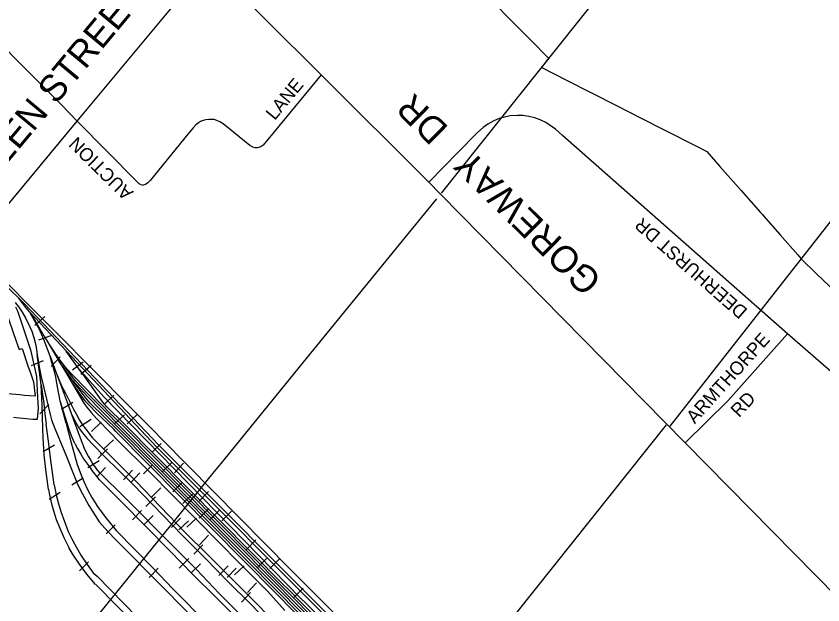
# Model space of a CAD drawing. Extents: x 586326 to 623965, y 4819854 to 4857850.
# Drawn here: x 605546 to 607063, y 4844088 to 4845195 of the extents above; entities that cross this region are included whole.
import ezdxf

# ---------------------------------------------------------------- set-up
doc = ezdxf.new("R2010")
doc.units = 0
for name, color, linetype in [('Lots_Concessions', 7, 'Continuous'), ('Major Rds and Hwys', 7, 'Continuous'), ('Major Rds Lbls', 7, 'Continuous'), ('Minor Rd Lbls', 7, 'Continuous'), ('Minor Rds', 7, 'Continuous'), ('Park Outlines', 7, 'Continuous'), ('Private Rd Lbls', 7, 'Continuous'), ('Proposed Secondary Rds', 7, 'Continuous'), ('Railways_lbls', 7, 'Continuous'), ('Secondary Rds Lbls', 7, 'Continuous')]:
    doc.layers.add(name, color=color, linetype=linetype)

msp = doc.modelspace()

# ---------------------------------------------------------------- linework, layer by layer
at = {"layer": 'Lots_Concessions'}
for p, q in [((606684.4, 4845288.2), (606344.9, 4844861.8)), ((606335.9, 4844851.1), (606279.8, 4844782.1)), ((607094.1, 4844830.7), (606774.6, 4844423.8)), ((606279.8, 4844782.1), (606090.8, 4844550.9)), ((606090.8, 4844550.9), (605930.3, 4844353.8)), ((606485.5, 4844071.2), (606768.6, 4844426.4)), ((605930.3, 4844353.8), (605915.1, 4844335)), ((605915.1, 4844335), (605744.8, 4844125.1)), ((605915.1, 4844335), (605744.8, 4844125.1)), ((605744.8, 4844125.1), (605678.1, 4844042.8))]:
    msp.add_line(p, q, dxfattribs=at)
at = {"layer": 'Major Rds and Hwys'}
for points in [[(605660.3, 4844997.4), (605907.7, 4845294.7)], [(606119, 4845084.3), (605907.7, 4845294.7)], [(606321.4, 4844882.6), (606119, 4845084.3)], [(605469, 4844767.4), (605660.3, 4844997.4)], [(606803.8, 4844392.7), (606343.1, 4844860.5), (606321.4, 4844882.6)], [(607393.5, 4843793.7), (607130.6, 4844060.3), (606803.8, 4844392.7)]]:
    msp.add_lwpolyline(points, dxfattribs=at)
at = {"layer": 'Minor Rds'}
for points in [[(606119, 4845084.3), (606010.1, 4844951.8), (606004.8, 4844948.3), (605999.2, 4844947), (605995, 4844947), (605990.4, 4844948.1), (605984.8, 4844951.5), (605935, 4844992.1), (605928.8, 4844996.1), (605923.1, 4844998.6), (605917.7, 4845000.1), (605913.3, 4845000.5), (605908.1, 4845000.5), (605902.6, 4844999.7), (605897.3, 4844998.4), (605892.4, 4844996.4), (605888.6, 4844993.9), (605883.6, 4844990.1), (605878.5, 4844984.6), (605868.6, 4844972.7), (605797.4, 4844885.6), (605793.2, 4844881.4), (605789, 4844878.2), (605784.5, 4844877.1)], [(605660.3, 4844997.4), (605773.1, 4844883.1), (605776.5, 4844880.2), (605780.2, 4844878.3), (605784.5, 4844877.1)], [(606995.9, 4844597.6), (606899.5, 4844488.9), (606884.5, 4844472), (606803.8, 4844392.7)]]:
    msp.add_lwpolyline(points, dxfattribs=at)
at = {"layer": 'Park Outlines'}
for points in [[(606442.7, 4845220.6), (606477.9, 4845185), (606513.2, 4845149.4), (606546.8, 4845115.4), (606533.3, 4845098.4), (606534.3, 4845097.9), (606580.4, 4845074.4), (606627.4, 4845050.5), (606673.4, 4845027.1), (606719.4, 4845003.7), (606765.4, 4844980.2), (606826.1, 4844949.3), (606844.4, 4844940), (606868.9, 4844912.2), (606908.8, 4844866.9), (606945.4, 4844825.3), (606947.1, 4844823.4), (606948.8, 4844821.5), (606950.4, 4844819.6), (606982.1, 4844783.7), (607015.4, 4844745.8), (607021.8, 4844738.6), (607050.8, 4844710.5), (607086.8, 4844675.7)], [(605540.9, 4844440.8), (605545.9, 4844440.4), (605577.2, 4844436.9), (605586, 4844436.8), (605587.9, 4844457.7), (605586.2, 4844477.3), (605584.5, 4844517.5), (605573.9, 4844564.8), (605550.9, 4844634.6), (605548.1, 4844641.3), (605544.9, 4844647.7)], [(605525.1, 4844643.9), (605546.4, 4844581.6), (605548, 4844577), (605549.9, 4844571.2), (605551.1, 4844567.7), (605556.9, 4844569.7), (605568.5, 4844535.4), (605573, 4844522.1), (605578, 4844507.5), (605581.3, 4844480), (605570.9, 4844481), (605561.6, 4844481.8), (605552.5, 4844482.6), (605529.4, 4844484.7)]]:
    msp.add_lwpolyline(points, dxfattribs=at)
at = {"layer": 'Proposed Secondary Rds'}
for points in [[(605474.6, 4845184.7), (605493, 4845166.1), (605548.7, 4845109.8), (605630.6, 4845028.5), (605660.3, 4844997.4)], [(606454.2, 4845002.1), (606443.6, 4844997.6), (606432.6, 4844991.5), (606424, 4844985.3), (606413.2, 4844976), (606376.9, 4844939.1), (606321.4, 4844882.6)], [(606995.9, 4844597.6), (606573.1, 4844970.3), (606559.8, 4844981.9), (606550.1, 4844989.2), (606541.7, 4844994.5), (606530.8, 4845000), (606521.1, 4845003.4), (606510, 4845006.2), (606498.3, 4845007.7), (606488.1, 4845007.9), (606474.4, 4845007), (606463.9, 4845004.8), (606454.2, 4845002.1)], [(607248.5, 4844376.4), (607241.4, 4844383.4), (607228.2, 4844395.9), (607216.3, 4844406.6), (606995.9, 4844597.6)]]:
    msp.add_lwpolyline(points, dxfattribs=at)
at = {"layer": 'Railways_lbls'}
for p, q in [((605562.3, 4844649.7), (605550.5, 4844664.4)), ((605544, 4844656.3), (605550.9, 4844647.3)), ((605550.9, 4844647.3), (605557, 4844638.1)), ((605570.6, 4844638.5), (605562.3, 4844649.7)), ((605557, 4844638.1), (605563.9, 4844626)), ((605589.8, 4844605.3), (605572, 4844637)), ((605598.1, 4844593.2), (605574.5, 4844634.4)), ((605563.9, 4844626), (605571.5, 4844610.4)), ((605599.5, 4844630.1), (605580.5, 4844613.1)), ((605571.5, 4844610.4), (605575.2, 4844602.2)), ((605575.2, 4844602.2), (605578.8, 4844590.5)), ((605597.5, 4844586.6), (605589.8, 4844605.3)), ((605578.8, 4844590.5), (605582.7, 4844576.4)), ((605588.5, 4844586.1), (605611.5, 4844594.1)), ((605609.4, 4844555.4), (605597.5, 4844586.6)), ((605598.1, 4844593.2), (605607.7, 4844577.2)), ((605582.7, 4844576.4), (605585.4, 4844558.6)), ((605607.7, 4844577.2), (605613.8, 4844567.7)), ((605607.7, 4844577.2), (605626.5, 4844545.2)), ((605585.4, 4844558.6), (605588.7, 4844535.6)), ((605592.8, 4844501.8), (605585.4, 4844558.6)), ((605612.1, 4844545.6), (605609.4, 4844555.4)), ((605609.4, 4844555.4), (605620.7, 4844524.1)), ((605613.8, 4844567.7), (605619.4, 4844559.4)), ((605619.4, 4844559.4), (605627.4, 4844548.4)), ((605663.3, 4844531.8), (605639.9, 4844564.9)), ((605596.6, 4844546.9), (605573.7, 4844537.5)), ((605628.5, 4844553.9), (605611.5, 4844535.9)), ((605617, 4844529.2), (605612.1, 4844545.6)), ((605651.1, 4844510.9), (605626.5, 4844545.2)), ((605626.5, 4844545.2), (605637.5, 4844527.8)), ((605627.4, 4844548.4), (605635.8, 4844537.5)), ((605671.5, 4844544.1), (605651.5, 4844529.1)), ((605588.7, 4844535.6), (605592.7, 4844516.1)), ((605620, 4844515.9), (605617, 4844529.2)), ((605650.4, 4844521.4), (605635.8, 4844537.5)), ((605651.8, 4844515.8), (605635.8, 4844537.5)), ((605637.5, 4844527.8), (605649, 4844507.9)), ((605674.5, 4844516.3), (605663.3, 4844531.8)), ((605710.8, 4844479.3), (605663.3, 4844531.8)), ((605686.5, 4844538.1), (605667.5, 4844521.1)), ((605592.7, 4844516.1), (605594.5, 4844509.1)), ((605623.1, 4844497.9), (605620, 4844515.9)), ((605620.7, 4844524.1), (605628.8, 4844502.8)), ((605620.7, 4844524.1), (605631, 4844499.7)), ((605709.6, 4844460.9), (605650.4, 4844521.4)), ((605673.4, 4844480.8), (605651.1, 4844510.9)), ((605680.3, 4844478.9), (605651.1, 4844510.9)), ((605657.6, 4844508.2), (605651.8, 4844515.8)), ((605687.4, 4844499), (605674.5, 4844516.3)), ((605594.8, 4844463.2), (605592.8, 4844501.8)), ((605592.8, 4844501.8), (605597.6, 4844466.2)), ((605594.5, 4844509.1), (605609.4, 4844446)), ((605628.3, 4844471.6), (605623.1, 4844497.9)), ((605628.8, 4844502.8), (605644.7, 4844460.3)), ((605631, 4844499.7), (605637.9, 4844486.9)), ((605649, 4844507.9), (605673.2, 4844467)), ((605649, 4844507.9), (605668.5, 4844479.6)), ((605678.5, 4844486.7), (605657.6, 4844508.2)), ((605708.9, 4844468.8), (605687.4, 4844499)), ((605637.9, 4844486.9), (605647.2, 4844468.6)), ((605668.5, 4844479.6), (605674.7, 4844471.8)), ((605675.3, 4844478.6), (605673.4, 4844480.8)), ((605727.3, 4844437.7), (605678.5, 4844486.7)), ((605729.5, 4844482.1), (605711.5, 4844465.1)), ((605607.2, 4844464.9), (605590.2, 4844446.9)), ((605597.6, 4844466.2), (605599.9, 4844447.1)), ((605639.9, 4844429), (605628.3, 4844471.6)), ((605645.1, 4844417.5), (605628.3, 4844471.6)), ((605631.1, 4844456.1), (605652.1, 4844469.1)), ((605647.2, 4844468.6), (605653.7, 4844455.7)), ((605673.2, 4844467), (605678.4, 4844459.6)), ((605674.7, 4844471.8), (605681.4, 4844464.8)), ((605684.5, 4844468), (605675.3, 4844478.6)), ((605704.3, 4844454.4), (605680.3, 4844478.9)), ((605681.4, 4844464.8), (605697.4, 4844448.5)), ((605712, 4844440.7), (605684.5, 4844468)), ((605716.1, 4844460.5), (605708.9, 4844468.8)), ((605595.9, 4844419.8), (605594.8, 4844463.2)), ((605644.7, 4844460.3), (605655.4, 4844430.9)), ((605653.7, 4844455.7), (605658.2, 4844447.1)), ((605678.4, 4844459.6), (605686.5, 4844449.5)), ((605686.5, 4844449.5), (605696.5, 4844438)), ((605716.1, 4844442.7), (605704.3, 4844454.4)), ((605719.3, 4844451.1), (605709.6, 4844460.9)), ((605748.8, 4844428.1), (605716.1, 4844460.5)), ((605746.3, 4844424.9), (605719.3, 4844451.1)), ((605599.9, 4844447.1), (605602.4, 4844427.8)), ((605609.4, 4844446), (605612.3, 4844435.7)), ((605612.3, 4844435.7), (605618.4, 4844419.4)), ((605650.2, 4844445.1), (605658.3, 4844429.3)), ((605658.2, 4844447.1), (605664.9, 4844435.3)), ((605664.9, 4844435.3), (605670.1, 4844427)), ((605665.5, 4844423.1), (605686.5, 4844437.1)), ((605696.5, 4844438), (605724.4, 4844410)), ((605697.4, 4844448.5), (605728.7, 4844418.7)), ((605749.5, 4844445.1), (605730.5, 4844428.1)), ((605772.5, 4844445.1), (605754.5, 4844428.1)), ((605596.4, 4844401.8), (605595.9, 4844419.8)), ((605606.7, 4844395.7), (605602.4, 4844427.8)), ((605618.4, 4844419.4), (605638.9, 4844370.1)), ((605639.9, 4844429), (605649.4, 4844392.6)), ((605655.4, 4844430.9), (605668.1, 4844396.7)), ((605658.3, 4844429.3), (605663.3, 4844420.9)), ((605663.3, 4844420.9), (605669.9, 4844411.7)), ((605670.1, 4844427), (605676.4, 4844418.1)), ((605687.5, 4844414.1), (605705.5, 4844431.1)), ((605651.2, 4844402.3), (605645.1, 4844417.5)), ((605669.9, 4844411.7), (605679.1, 4844400.5)), ((605676.4, 4844418.1), (605688.7, 4844402.8)), ((605724.4, 4844410), (605736.9, 4844397.2)), ((605598.2, 4844369.9), (605596.4, 4844401.8)), ((605596.5, 4844376), (605617.5, 4844389)), ((605610.3, 4844364.2), (605606.7, 4844395.7)), ((605649.4, 4844392.6), (605655.1, 4844370)), ((605656.2, 4844391), (605651.2, 4844402.3)), ((605656.2, 4844391), (605661.1, 4844382.1)), ((605668.1, 4844396.7), (605674.8, 4844379.6)), ((605679.1, 4844400.5), (605690.7, 4844388.5)), ((605688.7, 4844402.8), (605719.4, 4844371.7)), ((605690.7, 4844388.5), (605711.9, 4844366.8)), ((605728.5, 4844398.1), (605710.5, 4844381.1)), ((605796.1, 4844337.8), (605736.9, 4844397.2)), ((605818.5, 4844391.1), (605800.5, 4844374.1)), ((605661.1, 4844382.1), (605667.1, 4844371.5)), ((605674.8, 4844379.6), (605681, 4844367.6)), ((605717.5, 4844381.1), (605699.5, 4844363.1)), ((605601.2, 4844342.2), (605598.2, 4844369.9)), ((605617.4, 4844313.4), (605610.3, 4844364.2)), ((605638.9, 4844370.1), (605654.9, 4844330.2)), ((605655.1, 4844370), (605660.4, 4844352.1)), ((605667.1, 4844371.5), (605672.6, 4844362.3)), ((605672.6, 4844362.3), (605679.8, 4844352.4)), ((605680.5, 4844346.1), (605701.5, 4844359.1)), ((605681, 4844367.6), (605685.8, 4844359.2)), ((605685.8, 4844359.2), (605690, 4844352.5)), ((605765.6, 4844314.2), (605711.9, 4844366.8)), ((605771.3, 4844319.7), (605719.4, 4844371.7)), ((605660.4, 4844352.1), (605667.2, 4844333.8)), ((605679.8, 4844352.4), (605686.6, 4844343)), ((605702.6, 4844323.3), (605686.6, 4844343)), ((605690, 4844352.5), (605695.9, 4844344.3)), ((605703.4, 4844335.7), (605695.9, 4844344.3)), ((605713.5, 4844346.1), (605696.5, 4844328.1)), ((605784.9, 4844334.1), (605801.9, 4844351.1)), ((605837.5, 4844355.1), (605820.5, 4844338.1)), ((605860.5, 4844354.1), (605843.5, 4844336.1)), ((605606.2, 4844304.9), (605601.2, 4844342.2)), ((605654.9, 4844330.2), (605660, 4844318)), ((605667.2, 4844333.8), (605672.9, 4844320.1)), ((605748.5, 4844290.9), (605703.4, 4844335.7)), ((605747.5, 4844323.1), (605764.5, 4844341.1)), ((605778.5, 4844336.1), (605761.5, 4844318.1)), ((605882.8, 4844250.4), (605796.1, 4844337.8)), ((605617.4, 4844313.4), (605621.1, 4844294.6)), ((605650.4, 4844313.6), (605671.4, 4844326.6)), ((605660, 4844318), (605666.6, 4844303.7)), ((605672.9, 4844320.1), (605679.8, 4844304.8)), ((605743, 4844282.1), (605702.6, 4844323.3)), ((605858.2, 4844218.6), (605765.6, 4844314.2)), ((605862.7, 4844224.9), (605771.3, 4844319.7)), ((605858.3, 4844318.7), (605840.3, 4844300.7)), ((605606.2, 4844304.9), (605609.1, 4844291.6)), ((605607.5, 4844286.5), (605628.5, 4844299.5)), ((605666.6, 4844303.7), (605674.4, 4844289.6)), ((605679.8, 4844304.8), (605688.2, 4844289.7)), ((605817.5, 4844308.1), (605800.5, 4844291.1)), ((605907.5, 4844301.1), (605889.5, 4844283.1)), ((605609.1, 4844291.6), (605612.9, 4844275.5)), ((605621.1, 4844294.6), (605624.8, 4844280.3)), ((605674.4, 4844289.6), (605682.5, 4844274.9)), ((605688.2, 4844289.7), (605698.6, 4844272.6)), ((605835.1, 4844189.1), (605743, 4844282.1)), ((605842.1, 4844197.3), (605748.5, 4844290.9)), ((605807.5, 4844291.1), (605789.5, 4844273.1)), ((605877.1, 4844296.2), (605859.1, 4844278.2)), ((605612.9, 4844275.5), (605617.2, 4844261.2)), ((605624.8, 4844280.3), (605629.8, 4844263.2)), ((605682.5, 4844274.9), (605702, 4844244.3)), ((605698.6, 4844272.6), (605712.4, 4844254.1)), ((605907.7, 4844268.9), (605889.7, 4844250.9)), ((605617.2, 4844261.2), (605621.1, 4844248.7)), ((605629.8, 4844263.2), (605636.3, 4844244.9)), ((605712.4, 4844254.1), (605733.8, 4844227.8)), ((605764.5, 4844248.1), (605781.5, 4844265.1)), ((605803.5, 4844256.1), (605785.5, 4844238.1)), ((605927.5, 4844265.1), (605909.5, 4844247.1)), ((605950.5, 4844264.1), (605932.5, 4844246.1)), ((605621.1, 4844248.7), (605627.5, 4844232.2)), ((605636.3, 4844244.9), (605643.2, 4844225.8)), ((605702, 4844244.3), (605718.1, 4844225.6)), ((605714.8, 4844221.5), (605731.8, 4844238.5)), ((605837.5, 4844233.1), (605854.5, 4844251.1)), ((605869.5, 4844246.1), (605851.5, 4844229.1)), ((605866.5, 4844234.1), (605884.5, 4844251.1)), ((605926.9, 4844205.8), (605882.8, 4844250.4)), ((605627.5, 4844232.2), (605635.5, 4844214.5)), ((605643.2, 4844225.8), (605650.5, 4844212.2)), ((605718.1, 4844225.6), (605733.2, 4844209.9)), ((605733.8, 4844227.8), (605803, 4844157)), ((605906.6, 4844181.4), (605862.7, 4844224.9)), ((605635.5, 4844214.5), (605645, 4844195.7)), ((605650.5, 4844212.2), (605655.3, 4844202.9)), ((605733.2, 4844209.9), (605825.8, 4844116.9)), ((605901.2, 4844175.8), (605858.2, 4844218.6)), ((605907.5, 4844219.1), (605890.5, 4844201.1)), ((605996.5, 4844210.1), (605978.5, 4844192.1)), ((605651.9, 4844183.9), (605645, 4844195.7)), ((605655.3, 4844202.9), (605667.6, 4844181.1)), ((605884.5, 4844154.3), (605842.1, 4844197.3)), ((605896.5, 4844201.1), (605879.5, 4844183.1)), ((605926.9, 4844205.8), (605965.2, 4844167.2)), ((605664.5, 4844164.3), (605651.9, 4844183.9)), ((605667.6, 4844181.1), (605679.1, 4844164)), ((605878.1, 4844145.2), (605835.1, 4844189.1)), ((605944.9, 4844130.9), (605901.2, 4844175.8)), ((605949.9, 4844138.3), (605906.6, 4844181.4)), ((605678.3, 4844145.9), (605664.5, 4844164.3)), ((605664.9, 4844151.7), (605681.9, 4844168.7)), ((605679.1, 4844164), (605690.7, 4844148.2)), ((605852.5, 4844157.1), (605870.5, 4844175.1)), ((605892.5, 4844165.1), (605874.5, 4844148.1)), ((605926.5, 4844143.1), (605944.5, 4844161.1)), ((605956.5, 4844144.1), (605974.5, 4844161.1)), ((605965.2, 4844167.2), (605981.2, 4844150.5)), ((606016.5, 4844175.1), (605998.5, 4844157.1)), ((606040.5, 4844174.1), (606022.5, 4844156.1)), ((605695.1, 4844126.3), (605678.3, 4844145.9)), ((605690.7, 4844148.2), (605697.8, 4844141.6)), ((605795.5, 4844139.7), (605812.5, 4844156.7)), ((605803, 4844157), (605840.4, 4844118.4)), ((605920.8, 4844102.9), (605878.1, 4844145.2)), ((605927.6, 4844109.6), (605884.5, 4844154.3)), ((605959.5, 4844157.1), (605942.5, 4844139.1)), ((605981.2, 4844150.5), (606018.8, 4844112.9)), ((605987.8, 4844088.4), (605944.9, 4844130.9)), ((605993.8, 4844094.2), (605949.9, 4844138.3)), ((605825.8, 4844116.9), (605965.3, 4843975)), ((605840.4, 4844118.4), (605973, 4843984.1)), ((605997.5, 4844129.1), (605980.5, 4844111.1)), ((606051.7, 4844116.8), (606130.1, 4844037.8)), ((606055, 4844119.4), (606136.5, 4844036.9)), ((606085.5, 4844119.1), (606067.5, 4844102.1)), ((605950.6, 4844073), (605920.8, 4844102.9)), ((605970.6, 4844066.2), (605927.6, 4844109.6)), ((605986.5, 4844111.1), (605969.5, 4844093.1)), ((606050.9, 4844077.2), (606018.8, 4844112.9)), ((606038.3, 4844105.5), (606119.8, 4844022.8)), ((606041.9, 4844108.2), (606135.2, 4844013.6)), ((606044.4, 4844111.9), (606114, 4844041.5)), ((606048.9, 4844113.2), (606105.2, 4844056.5)), ((606015.9, 4844059.5), (605987.8, 4844088.4)), ((606022.8, 4844064.9), (605993.8, 4844094.2))]:
    msp.add_line(p, q, dxfattribs=at)
for points in [[(605618.6, 4844602.4), (605575.9, 4844644.9), (605474, 4844747.4), (605279.1, 4844944.3)], [(607245.1, 4842953.8), (607213, 4842983.1), (607113.5, 4843083.1), (606902, 4843296.3), (606895.9, 4843302.4), (606889, 4843310.1), (606700.8, 4843498.5), (606374.2, 4843827.1), (606152.2, 4844049.1), (605814.2, 4844388.1), (605560.7, 4844654.4), (605525.8, 4844689.2), (605499.4, 4844715.3), (605472.5, 4844742.5)], [(607244.4, 4842948.4), (607183, 4843004), (607090.8, 4843096.5), (607076.4, 4843111.7), (606895.4, 4843293.3), (606890.7, 4843298.6), (606885.2, 4843304.5), (606741.3, 4843449.2), (606370.4, 4843823.6), (606148.4, 4844045.6), (605810.4, 4844384.6), (605570.6, 4844638.7)], [(607114.3, 4843094.8), (607097.8, 4843110.7), (607045.5, 4843163.3), (606903.1, 4843307.3), (606899.5, 4843310.7), (606876.4, 4843334.2), (606379.2, 4843834.8), (606158, 4844057.9), (606143.2, 4844072.8), (606061, 4844155.3), (605820.3, 4844398.6), (605803, 4844416.4), (605756.9, 4844462.9), (605693.4, 4844526.8), (605618.8, 4844601.9)], [(606744.7, 4843433), (606301.7, 4843880), (606089.6, 4844091.6), (606081.1, 4844100.1), (605710.8, 4844479.3)], [(606042.1, 4844108.3), (606037.1, 4844113.3), (605737.1, 4844416.3), (605711.8, 4844440.8)], [(606044.4, 4844111.7), (606039.4, 4844116.7), (605739.4, 4844419.7), (605716.2, 4844442.8)], [(606048.8, 4844113.5), (606043.8, 4844118.5), (605727, 4844437.9)], [(606038.4, 4844105.7), (606033.4, 4844110.7), (605733.4, 4844413.7), (605728.6, 4844418.9)], [(606051.6, 4844116.8), (606046.6, 4844121.8), (605746.6, 4844424.8), (605746.1, 4844425.3)], [(606055, 4844119.4), (606048.4, 4844125.8), (605748.4, 4844428.7)], [(605704, 4844371.4), (605703.8, 4844371.6)], [(605697.9, 4844141.6), (605822.4, 4844014.7), (605835.4, 4844000.7), (606242.4, 4843592.7), (606243.4, 4843591.7), (606266.9, 4843575)], [(605695.5, 4844126.4), (605812.4, 4844007.3), (605825.4, 4843993.3), (606232.4, 4843585.3), (606233.4, 4843584.3), (606252.5, 4843570.7)]]:
    msp.add_lwpolyline(points, dxfattribs=at)

# ---------------------------------------------------------------- texts
at = {"layer": 'Major Rds Lbls'}
for s, rotation, p in [('QUEEN STREET   EAST', 50.211, (605456.5, 4844830.1)), ('GOREWAY   DR', 135.5001, (606649.6, 4844701))]:
    msp.add_text(s, height=49.998, rotation=rotation, dxfattribs=at).set_placement(p)
at = {"layer": 'Minor Rd Lbls'}
for s, rotation, p in [('ARMTHORPE', 47.9055, (606821.8, 4844427)), ('RD', 46.975, (606905, 4844439))]:
    msp.add_text(s, height=25, rotation=rotation, dxfattribs=at).set_placement(p)
at = {"layer": 'Private Rd Lbls'}
for s, rotation, p in [('LANE', 50.3344, (606031.8, 4844997.5)), ('AUCTION', 135.5328, (605767.4, 4844864.1))]:
    msp.add_text(s, height=25, rotation=rotation, dxfattribs=at).set_placement(p)
at = {"layer": 'Secondary Rds Lbls'}
msp.add_text('DEERHURST DR', height=25.002, rotation=138.8149, dxfattribs=at).set_placement((606922.6, 4844642.5))

doc.saveas('drawing.dxf')
